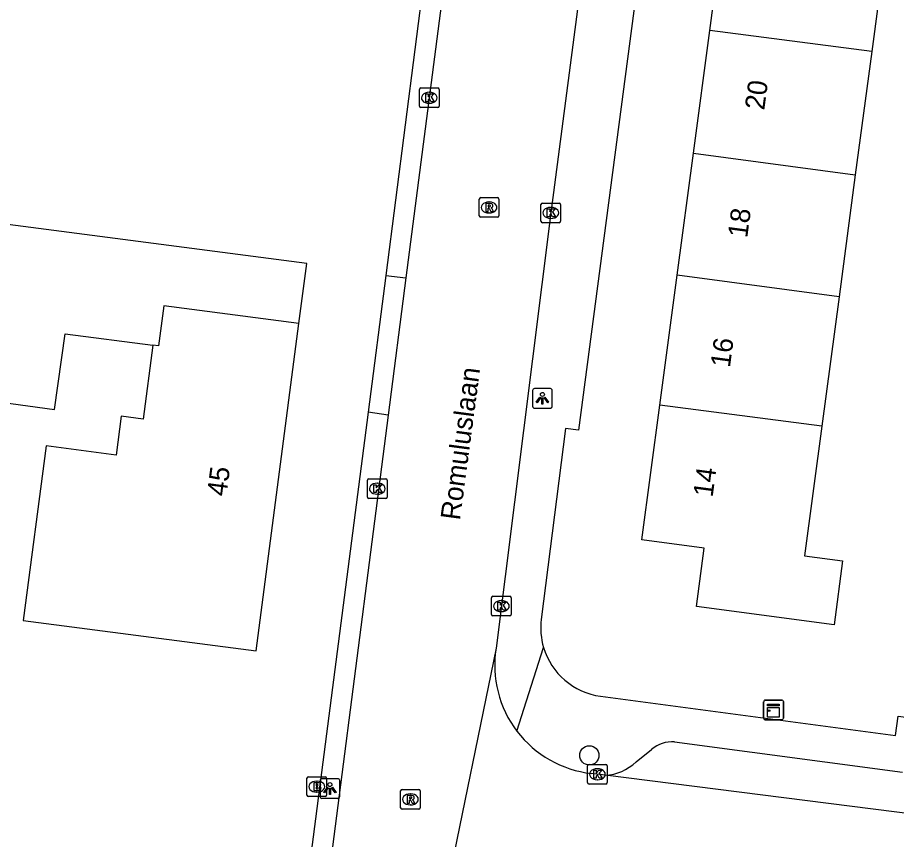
# Model space of a CAD drawing. Extents: x 162186 to 163152, y 385513 to 386513.
# Drawn here: x 162356.56 to 162401.21, y 386262.59 to 386304.37 of the extents above; entities that cross this region are included whole.
import ezdxf

# ---------------------------------------------------------------- set-up
doc = ezdxf.new("R2010")
doc.units = 0
for name, color, linetype in [('IMGEO_Boom', 7, 'Continuous'), ('IMGEO_Brandkraan', 7, 'Continuous'), ('IMGEO_Kast', 7, 'Continuous'), ('IMGEO_Kolk', 7, 'Continuous'), ('IMGEO_Lichtpunt', 7, 'Continuous'), ('IMGEO_Openbare_ruimte_label', 7, 'Continuous'), ('IMGEO_Pand', 7, 'Continuous'), ('IMGEO_Pand_nummerreeks', 7, 'Continuous'), ('IMGEO_Rijbaan_lokaal_open', 7, 'Continuous'), ('IMGEO_Rioolput', 7, 'Continuous'), ('IMGEO_Voetpad_open', 7, 'Continuous')]:
    doc.layers.add(name, color=color, linetype=linetype)

msp = doc.modelspace()

# ---------------------------------------------------------------- linework, layer by layer
at = {"layer": 'IMGEO_Boom'}
msp.add_circle((162385.608, 386266.868), 0.489, dxfattribs=at)
at = {"layer": 'IMGEO_Brandkraan'}
for p, q in [((162371.26, 386264.851), (162371.26, 386265.703)), ((162371.335, 386265.777), (162372.187, 386265.777)), ((162371.748, 386265.557), (162371.773, 386265.557)), ((162372.261, 386265.703), (162372.261, 386264.851)), ((162371.771, 386264.997), (162371.746, 386264.997)), ((162372.187, 386264.777), (162371.335, 386264.777))]:
    msp.add_line(p, q, dxfattribs=at)
for points in [[(162371.26, 386264.851), (162371.26, 386265.703)], [(162371.335, 386265.777), (162372.187, 386265.777)], [(162371.608, 386265.477), (162371.608, 386265.077), (162371.821, 386265.077)], [(162371.839, 386265.477), (162371.608, 386265.477)], [(162371.787, 386265.396), (162371.733, 386265.396), (162371.733, 386265.32)], [(162372.261, 386265.703), (162372.261, 386264.851)], [(162371.733, 386265.32), (162371.786, 386265.32)], [(162371.795, 386265.244), (162371.733, 386265.244), (162371.733, 386265.163)], [(162371.733, 386265.163), (162371.795, 386265.163)], [(162372.187, 386264.777), (162371.335, 386264.777)]]:
    msp.add_lwpolyline(points, dxfattribs=at)
for centre, radius, start, end in [((162371.337, 386265.701), 0.0765, 91.552, 178.448), ((162371.337, 386265.701), 0.0765, 91.552, 178.448), ((162371.788, 386265.358), 0.0379, 267.8285, 90.9355), ((162371.843, 386265.332), 0.145, 59.4692, 91.5367), ((162371.868, 386265.379), 0.0922, 285.5137, 58.1501), ((162372.185, 386265.701), 0.0765, 1.552, 88.448), ((162372.185, 386265.701), 0.0765, 1.552, 88.448), ((162371.796, 386265.203), 0.0404, 269.8759, 90.5077), ((162371.827, 386265.328), 0.251, 268.6676, 293.5347), ((162371.873, 386265.187), 0.105, 301.3115, 78.989), ((162371.337, 386264.853), 0.0765, 181.552, 268.448), ((162371.337, 386264.853), 0.0765, 181.552, 268.448), ((162372.185, 386264.853), 0.0765, 271.552, 358.448), ((162372.185, 386264.853), 0.0765, 271.552, 358.448)]:
    msp.add_arc(centre, radius, start, end, dxfattribs=at)
for centre, major_axis, ratio, start_param, end_param in [((162371.747, 386265.277), (-0.387, 0.002), 0.722429, 4.712389, 7.853982), ((162371.772, 386265.277), (-0.39, 0.002), 0.717154, 1.570796, 4.712389)]:
    msp.add_ellipse(centre, major_axis=major_axis, ratio=ratio, start_param=start_param, end_param=end_param, dxfattribs=at)
at = {"layer": 'IMGEO_Kast'}
for p, q in [((162394.465, 386268.754), (162394.465, 386269.595)), ((162394.465, 386269.595), (162394.465, 386268.754)), ((162394.54, 386269.679), (162395.381, 386269.679)), ((162395.381, 386269.679), (162394.54, 386269.679)), ((162395.465, 386269.604), (162395.465, 386268.763)), ((162395.465, 386268.763), (162395.465, 386269.604)), ((162395.39, 386268.679), (162394.549, 386268.679)), ((162394.549, 386268.679), (162395.39, 386268.679))]:
    msp.add_line(p, q, dxfattribs=at)
for points in [[(162394.66, 386269.469), (162395.26, 386269.469), (162395.26, 386269.384), (162394.66, 386269.384), (162394.66, 386269.469)], [(162394.66, 386269.294), (162395.26, 386269.294), (162395.26, 386268.805), (162394.66, 386268.805), (162394.66, 386269.294)]]:
    msp.add_lwpolyline(points, dxfattribs=at)
msp.add_circle((162394.744, 386269.143), 0.0377, dxfattribs=at)
for centre, start, end in [((162394.543, 386269.601), 92.4484, 184.2845), ((162394.543, 386269.601), 92.4484, 184.2845), ((162395.387, 386269.601), 2.4484, 94.2845), ((162395.387, 386269.601), 2.4484, 94.2845), ((162394.543, 386268.757), 182.4484, 274.2845), ((162394.543, 386268.757), 182.4484, 274.2845), ((162395.387, 386268.757), 272.4484, 4.2845), ((162395.387, 386268.757), 272.4484, 4.2845)]:
    msp.add_arc(centre, 0.0779, start, end, dxfattribs=at)
at = {"layer": 'IMGEO_Kolk'}
for p, q in [((162376.976, 386299.869), (162376.976, 386300.721)), ((162377.051, 386300.795), (162377.903, 386300.795)), ((162377.977, 386300.721), (162377.977, 386299.869)), ((162377.464, 386300.575), (162377.489, 386300.575)), ((162377.903, 386299.795), (162377.051, 386299.795)), ((162377.487, 386300.015), (162377.462, 386300.015)), ((162383.149, 386294.018), (162383.149, 386294.87)), ((162383.224, 386294.944), (162384.076, 386294.944)), ((162384.15, 386294.87), (162384.15, 386294.018)), ((162383.637, 386294.724), (162383.662, 386294.724)), ((162383.66, 386294.164), (162383.635, 386294.164)), ((162384.076, 386293.944), (162383.224, 386293.944)), ((162374.334, 386279.998), (162374.334, 386280.85)), ((162374.409, 386280.924), (162375.261, 386280.924)), ((162374.822, 386280.704), (162374.847, 386280.704)), ((162375.335, 386280.85), (162375.335, 386279.998)), ((162374.845, 386280.144), (162374.82, 386280.144)), ((162375.261, 386279.924), (162374.409, 386279.924)), ((162380.638, 386274.029), (162380.638, 386274.881)), ((162380.713, 386274.955), (162381.565, 386274.955)), ((162381.639, 386274.881), (162381.639, 386274.029)), ((162381.126, 386274.735), (162381.151, 386274.735)), ((162381.565, 386273.955), (162380.713, 386273.955)), ((162381.149, 386274.175), (162381.124, 386274.175)), ((162385.517, 386265.482), (162385.517, 386266.334)), ((162385.592, 386266.408), (162386.444, 386266.408)), ((162386.518, 386266.334), (162386.518, 386265.482)), ((162386.005, 386266.188), (162386.03, 386266.188)), ((162386.444, 386265.408), (162385.592, 386265.408)), ((162386.028, 386265.628), (162386.003, 386265.628))]:
    msp.add_line(p, q, dxfattribs=at)
for points in [[(162376.976, 386299.869), (162376.976, 386300.721)], [(162377.051, 386300.795), (162377.903, 386300.795)], [(162377.977, 386300.721), (162377.977, 386299.869)], [(162377.297, 386300.495), (162377.42, 386300.495), (162377.42, 386300.344), (162377.55, 386300.495), (162377.714, 386300.495), (162377.568, 386300.344), (162377.721, 386300.095), (162377.569, 386300.095), (162377.484, 386300.259), (162377.42, 386300.192), (162377.42, 386300.095), (162377.297, 386300.095), (162377.297, 386300.495)], [(162377.903, 386299.795), (162377.051, 386299.795)], [(162383.149, 386294.018), (162383.149, 386294.87)], [(162383.224, 386294.944), (162384.076, 386294.944)], [(162384.15, 386294.87), (162384.15, 386294.018)], [(162383.47, 386294.644), (162383.593, 386294.644), (162383.593, 386294.493), (162383.723, 386294.644), (162383.887, 386294.644), (162383.741, 386294.493), (162383.894, 386294.244), (162383.742, 386294.244), (162383.657, 386294.408), (162383.593, 386294.341), (162383.593, 386294.244), (162383.47, 386294.244), (162383.47, 386294.644)], [(162384.076, 386293.944), (162383.224, 386293.944)], [(162374.334, 386279.998), (162374.334, 386280.85)], [(162374.409, 386280.924), (162375.261, 386280.924)], [(162374.655, 386280.624), (162374.778, 386280.624), (162374.778, 386280.473), (162374.908, 386280.624), (162375.072, 386280.624), (162374.926, 386280.473), (162375.079, 386280.224), (162374.927, 386280.224), (162374.842, 386280.388), (162374.778, 386280.321), (162374.778, 386280.224), (162374.655, 386280.224), (162374.655, 386280.624)], [(162375.335, 386280.85), (162375.335, 386279.998)], [(162375.261, 386279.924), (162374.409, 386279.924)], [(162380.638, 386274.029), (162380.638, 386274.881)], [(162380.713, 386274.955), (162381.565, 386274.955)], [(162381.639, 386274.881), (162381.639, 386274.029)], [(162380.959, 386274.655), (162381.082, 386274.655), (162381.082, 386274.504), (162381.212, 386274.655), (162381.376, 386274.655), (162381.23, 386274.504), (162381.383, 386274.255), (162381.231, 386274.255), (162381.146, 386274.419), (162381.082, 386274.352), (162381.082, 386274.255), (162380.959, 386274.255), (162380.959, 386274.655)], [(162381.565, 386273.955), (162380.713, 386273.955)], [(162385.517, 386265.482), (162385.517, 386266.334)], [(162385.592, 386266.408), (162386.444, 386266.408)], [(162386.518, 386266.334), (162386.518, 386265.482)], [(162385.838, 386266.108), (162385.961, 386266.108), (162385.961, 386265.957), (162386.091, 386266.108), (162386.255, 386266.108), (162386.109, 386265.957), (162386.262, 386265.708), (162386.11, 386265.708), (162386.025, 386265.872), (162385.961, 386265.805), (162385.961, 386265.708), (162385.838, 386265.708), (162385.838, 386266.108)], [(162386.444, 386265.408), (162385.592, 386265.408)]]:
    msp.add_lwpolyline(points, dxfattribs=at)
for centre, start, end in [((162377.053, 386300.719), 91.552, 178.448), ((162377.053, 386300.719), 91.552, 178.448), ((162377.901, 386300.719), 1.552, 88.448), ((162377.901, 386300.719), 1.552, 88.448), ((162377.053, 386299.871), 181.552, 268.448), ((162377.053, 386299.871), 181.552, 268.448), ((162377.901, 386299.871), 271.552, 358.448), ((162377.901, 386299.871), 271.552, 358.448), ((162383.226, 386294.868), 91.552, 178.448), ((162383.226, 386294.868), 91.552, 178.448), ((162384.074, 386294.868), 1.552, 88.448), ((162384.074, 386294.868), 1.552, 88.448), ((162383.226, 386294.02), 181.552, 268.448), ((162383.226, 386294.02), 181.552, 268.448), ((162384.074, 386294.02), 271.552, 358.448), ((162384.074, 386294.02), 271.552, 358.448), ((162374.411, 386280.848), 91.552, 178.448), ((162374.411, 386280.848), 91.552, 178.448), ((162375.259, 386280.848), 1.552, 88.448), ((162375.259, 386280.848), 1.552, 88.448), ((162374.411, 386280), 181.552, 268.448), ((162374.411, 386280), 181.552, 268.448), ((162375.259, 386280), 271.552, 358.448), ((162375.259, 386280), 271.552, 358.448), ((162380.715, 386274.879), 91.552, 178.448), ((162380.715, 386274.879), 91.552, 178.448), ((162381.563, 386274.879), 1.552, 88.448), ((162381.563, 386274.879), 1.552, 88.448), ((162380.715, 386274.031), 181.552, 268.448), ((162380.715, 386274.031), 181.552, 268.448), ((162381.563, 386274.031), 271.552, 358.448), ((162381.563, 386274.031), 271.552, 358.448), ((162385.594, 386266.332), 91.552, 178.448), ((162385.594, 386266.332), 91.552, 178.448), ((162386.442, 386266.332), 1.552, 88.448), ((162386.442, 386266.332), 1.552, 88.448), ((162385.594, 386265.484), 181.552, 268.448), ((162385.594, 386265.484), 181.552, 268.448), ((162386.442, 386265.484), 271.552, 358.448), ((162386.442, 386265.484), 271.552, 358.448)]:
    msp.add_arc(centre, 0.0765, start, end, dxfattribs=at)
for centre, major_axis, ratio, start_param, end_param in [((162377.463, 386300.295), (-0.387, 0.002), 0.722429, 4.712389, 7.853982), ((162377.488, 386300.295), (-0.39, 0.002), 0.717154, 1.570796, 4.712389), ((162383.636, 386294.444), (-0.387, 0.002), 0.722429, 4.712389, 7.853982), ((162383.661, 386294.444), (-0.39, 0.002), 0.717154, 1.570796, 4.712389), ((162374.821, 386280.424), (-0.387, 0.002), 0.722429, 4.712389, 7.853982), ((162374.846, 386280.424), (-0.39, 0.002), 0.717154, 1.570796, 4.712389), ((162381.125, 386274.455), (-0.387, 0.002), 0.722429, 4.712389, 7.853982), ((162381.15, 386274.455), (-0.39, 0.002), 0.717154, 1.570796, 4.712389), ((162386.004, 386265.908), (-0.387, 0.002), 0.722429, 4.712389, 7.853982), ((162386.029, 386265.908), (-0.39, 0.002), 0.717154, 1.570796, 4.712389)]:
    msp.add_ellipse(centre, major_axis=major_axis, ratio=ratio, start_param=start_param, end_param=end_param, dxfattribs=at)
at = {"layer": 'IMGEO_Lichtpunt'}
for p, q in [((162383.627, 386285.515), (162382.819, 386285.515)), ((162383.627, 386285.515), (162382.819, 386285.515)), ((162382.725, 386285.42), (162382.725, 386284.613)), ((162382.725, 386285.42), (162382.725, 386284.613)), ((162383.721, 386284.613), (162383.721, 386285.42)), ((162383.721, 386284.613), (162383.721, 386285.42)), ((162382.819, 386284.519), (162383.627, 386284.519)), ((162382.819, 386284.519), (162383.627, 386284.519)), ((162371.929, 386265.585), (162371.929, 386264.778)), ((162371.929, 386265.585), (162371.929, 386264.778)), ((162372.831, 386265.68), (162372.023, 386265.68)), ((162372.831, 386265.68), (162372.023, 386265.68)), ((162372.925, 386264.778), (162372.925, 386265.585)), ((162372.925, 386264.778), (162372.925, 386265.585)), ((162372.023, 386264.684), (162372.831, 386264.684)), ((162372.023, 386264.684), (162372.831, 386264.684))]:
    msp.add_line(p, q, dxfattribs=at)
for points in [[(162383.099, 386285.084), (162383.138, 386285.056), (162382.95, 386284.794), (162382.912, 386284.821), (162383.099, 386285.084)], [(162383.311, 386285.056), (162383.349, 386285.083), (162383.536, 386284.821), (162383.497, 386284.793), (162383.311, 386285.056)], [(162383.201, 386285.036), (162383.248, 386285.036), (162383.248, 386284.714), (162383.201, 386284.714), (162383.201, 386285.036)], [(162372.303, 386265.249), (162372.342, 386265.221), (162372.154, 386264.959), (162372.116, 386264.986), (162372.303, 386265.249)], [(162372.405, 386265.201), (162372.452, 386265.201), (162372.452, 386264.879), (162372.405, 386264.879), (162372.405, 386265.201)], [(162372.515, 386265.221), (162372.553, 386265.248), (162372.74, 386264.986), (162372.701, 386264.958), (162372.515, 386265.221)]]:
    msp.add_lwpolyline(points, dxfattribs=at)
for centre in [(162383.224, 386285.218), (162372.428, 386265.383)]:
    msp.add_circle(centre, 0.0994, dxfattribs=at)
for centre, start, end in [((162382.819, 386285.42), 90, 180), ((162382.819, 386285.42), 90, 180), ((162383.627, 386285.42), 0, 90), ((162383.627, 386285.42), 0, 90), ((162382.819, 386284.613), 180, 270), ((162382.819, 386284.613), 180, 270), ((162383.627, 386284.613), 270, 0), ((162383.627, 386284.613), 270, 360), ((162372.023, 386265.585), 90, 180), ((162372.023, 386265.585), 90, 180), ((162372.831, 386265.585), 0, 90), ((162372.831, 386265.585), 0, 90), ((162372.023, 386264.778), 180, 270), ((162372.023, 386264.778), 180, 270), ((162372.831, 386264.778), 270, 0), ((162372.831, 386264.778), 270, 360)]:
    msp.add_arc(centre, 0.0946, start, end, dxfattribs=at)
at = {"layer": 'IMGEO_Pand'}
for points in [[(162391.728, 386303.721), (162392.669, 386310.772), (162400.894, 386309.674), (162399.957, 386302.646)], [(162390.896, 386297.478), (162391.728, 386303.721)], [(162399.957, 386302.646), (162391.728, 386303.721)], [(162399.957, 386302.646), (162399.122, 386296.383)], [(162390.069, 386291.279), (162390.896, 386297.478)], [(162390.896, 386297.478), (162399.122, 386296.383)], [(162399.122, 386296.383), (162398.295, 386290.184)], [(162370.854, 386288.815), (162371.253, 386291.878), (162347.861, 386294.924), (162346.707, 386286.059), (162358.442, 386284.448), (162358.98, 386288.301), (162363.435, 386287.721)], [(162389.188, 386284.678), (162390.069, 386291.279)], [(162398.295, 386290.184), (162390.069, 386291.279)], [(162398.295, 386290.184), (162397.417, 386283.602)], [(162370.854, 386288.815), (162363.994, 386289.721), (162363.724, 386287.683), (162363.435, 386287.721)], [(162363.435, 386287.721), (162362.946, 386283.967), (162361.829, 386284.113), (162361.57, 386282.131), (162358.004, 386282.595), (162356.848, 386273.729), (162368.687, 386272.186), (162370.854, 386288.815)], [(162397.417, 386283.602), (162396.538, 386277.008), (162398.472, 386276.749), (162398.04, 386273.507), (162391.051, 386274.437), (162391.447, 386277.409), (162388.275, 386277.832), (162389.188, 386284.678)], [(162397.417, 386283.602), (162389.188, 386284.678)]]:
    msp.add_lwpolyline(points, dxfattribs=at)
at = {"layer": 'IMGEO_Rijbaan_lokaal_open'}
for points in [[(162379.793, 386317.9), (162379.612, 386316.768), (162376.278, 386291.138)], [(162386.424, 386315.134), (162386.125, 386313.366), (162383.65, 386294.444), (162380.866, 386272.311)], [(162376.278, 386291.138), (162375.38, 386284.163)], [(162375.38, 386284.163), (162372.063, 386258.412)], [(162380.866, 386272.311), (162378.352, 386260.016)], [(162386.418, 386265.855), (162385.716, 386265.948)], [(162448.882, 386257.938), (162386.418, 386265.855)]]:
    msp.add_lwpolyline(points, dxfattribs=at)
for centre, radius, start, end in [((162386.337, 386271.449), 5.538, 171.0436, 217.2972), ((162386.333, 386271.449), 5.535, 217.3184, 263.6002)]:
    msp.add_arc(centre, radius, start, end, dxfattribs=at)
at = {"layer": 'IMGEO_Rioolput'}
for p, q in [((162380.014, 386294.294), (162380.014, 386295.146)), ((162380.089, 386295.22), (162380.941, 386295.22)), ((162380.502, 386295), (162380.527, 386295)), ((162381.015, 386295.146), (162381.015, 386294.294)), ((162380.525, 386294.44), (162380.5, 386294.44)), ((162380.941, 386294.22), (162380.089, 386294.22)), ((162376.017, 386264.206), (162376.017, 386265.058)), ((162376.092, 386265.132), (162376.944, 386265.132)), ((162377.018, 386265.058), (162377.018, 386264.206)), ((162376.505, 386264.912), (162376.53, 386264.912)), ((162376.944, 386264.132), (162376.092, 386264.132)), ((162376.528, 386264.352), (162376.503, 386264.352))]:
    msp.add_line(p, q, dxfattribs=at)
for points in [[(162380.014, 386294.294), (162380.014, 386295.146)], [(162380.089, 386295.22), (162380.941, 386295.22)], [(162380.603, 386294.918), (162380.351, 386294.92), (162380.351, 386294.52)], [(162381.015, 386295.146), (162381.015, 386294.294)], [(162380.351, 386294.52), (162380.475, 386294.52), (162380.475, 386294.682), (162380.486, 386294.682)], [(162380.529, 386294.839), (162380.475, 386294.839), (162380.475, 386294.758)], [(162380.475, 386294.758), (162380.527, 386294.758)], [(162380.533, 386294.653), (162380.604, 386294.52), (162380.744, 386294.52), (162380.679, 386294.646)], [(162380.941, 386294.22), (162380.089, 386294.22)], [(162376.017, 386264.206), (162376.017, 386265.058)], [(162376.092, 386265.132), (162376.944, 386265.132)], [(162377.018, 386265.058), (162377.018, 386264.206)], [(162376.606, 386264.83), (162376.354, 386264.832), (162376.354, 386264.432)], [(162376.354, 386264.432), (162376.478, 386264.432), (162376.478, 386264.594), (162376.489, 386264.594)], [(162376.532, 386264.751), (162376.478, 386264.751), (162376.478, 386264.67)], [(162376.478, 386264.67), (162376.53, 386264.67)], [(162376.536, 386264.565), (162376.607, 386264.432), (162376.747, 386264.432), (162376.682, 386264.558)], [(162376.944, 386264.132), (162376.092, 386264.132)]]:
    msp.add_lwpolyline(points, dxfattribs=at)
for centre, radius, start, end in [((162380.091, 386295.144), 0.0765, 91.552, 178.448), ((162380.091, 386295.144), 0.0765, 91.552, 178.448), ((162380.602, 386294.808), 0.109, 350.3612, 89.416), ((162380.939, 386295.144), 0.0765, 1.552, 88.448), ((162380.939, 386295.144), 0.0765, 1.552, 88.448), ((162380.485, 386294.629), 0.0533, 26.0293, 88.6989), ((162380.511, 386294.947), 0.19, 274.7715, 282.9687), ((162380.535, 386294.743), 0.0964, 77.0061, 93.1865), ((162380.549, 386294.8), 0.0378, 276.6634, 79.6772), ((162380.6, 386294.808), 0.112, 277.5842, 350.9817), ((162380.584, 386294.593), 0.108, 29.5134, 73.7905), ((162380.091, 386294.296), 0.0765, 181.552, 268.448), ((162380.091, 386294.296), 0.0765, 181.552, 268.448), ((162380.939, 386294.296), 0.0765, 271.552, 358.448), ((162380.939, 386294.296), 0.0765, 271.552, 358.448), ((162376.094, 386265.056), 0.0765, 91.552, 178.448), ((162376.094, 386265.056), 0.0765, 91.552, 178.448), ((162376.942, 386265.056), 0.0765, 1.552, 88.448), ((162376.942, 386265.056), 0.0765, 1.552, 88.448), ((162376.488, 386264.541), 0.0533, 26.0293, 88.6989), ((162376.514, 386264.859), 0.19, 274.7715, 282.9687), ((162376.538, 386264.655), 0.0964, 77.0061, 93.1865), ((162376.552, 386264.712), 0.0378, 276.6634, 79.6772), ((162376.605, 386264.72), 0.109, 350.3612, 89.416), ((162376.603, 386264.72), 0.112, 277.5842, 350.9817), ((162376.587, 386264.505), 0.108, 29.5134, 73.7905), ((162376.094, 386264.208), 0.0765, 181.552, 268.448), ((162376.094, 386264.208), 0.0765, 181.552, 268.448), ((162376.942, 386264.208), 0.0765, 271.552, 358.448), ((162376.942, 386264.208), 0.0765, 271.552, 358.448)]:
    msp.add_arc(centre, radius, start, end, dxfattribs=at)
for centre, major_axis, ratio, start_param, end_param in [((162380.501, 386294.72), (-0.387, 0.002), 0.722429, 4.712389, 7.853982), ((162380.526, 386294.72), (-0.39, 0.002), 0.717154, 1.570796, 4.712389), ((162376.504, 386264.632), (-0.387, 0.002), 0.722429, 4.712389, 7.853982), ((162376.529, 386264.632), (-0.39, 0.002), 0.717154, 1.570796, 4.712389)]:
    msp.add_ellipse(centre, major_axis=major_axis, ratio=ratio, start_param=start_param, end_param=end_param, dxfattribs=at)
at = {"layer": 'IMGEO_Voetpad_open'}
for points in [[(162378.714, 386318.092), (162375.27, 386291.27)], [(162389.272, 386315.389), (162385.064, 386283.402), (162384.389, 386283.49), (162383.167, 386273.781)], [(162375.27, 386291.27), (162374.369, 386284.313)], [(162375.27, 386291.27), (162376.278, 386291.138)], [(162374.369, 386284.313), (162371.03, 386258.537)], [(162375.38, 386284.163), (162374.369, 386284.313)], [(162381.931, 386268.093), (162383.283, 386272.354)], [(162386.179, 386269.874), (162401.168, 386267.882), (162401.299, 386268.868), (162405.69, 386268.292)], [(162389.937, 386267.559), (162401.526, 386266.019)], [(162387.98, 386266.532), (162388.773, 386267.162)]]:
    msp.add_lwpolyline(points, dxfattribs=at)
for centre, radius, start, end in [((162386.626, 386273.344), 3.486, 172.7987, 196.496), ((162386.64, 386273.344), 3.5, 196.4242, 262.4254), ((162389.842, 386265.934), 1.628, 86.6382, 131.0273), ((162386.269, 386268.34), 2.49, 273.4419, 313.4238)]:
    msp.add_arc(centre, radius, start, end, dxfattribs=at)

# ---------------------------------------------------------------- texts
at = {"layer": 'IMGEO_Openbare_ruimte_label'}
msp.add_text('Romuluslaan', height=1, rotation=82.4129, dxfattribs=at).set_placement((162379.032, 386278.79))
at = {"layer": 'IMGEO_Pand_nummerreeks'}
for s, rotation, p in [('20', 82.4019, (162394.493, 386299.641)), ('18', 82.4019, (162393.627, 386293.143)), ('16', 82.4019, (162392.748, 386286.552)), ('45', 82.5747, (162367.165, 386280.007)), ('14', 82.4019, (162391.869, 386279.964))]:
    msp.add_text(s, height=1, rotation=rotation, dxfattribs=at).set_placement(p)

doc.saveas('drawing.dxf')
